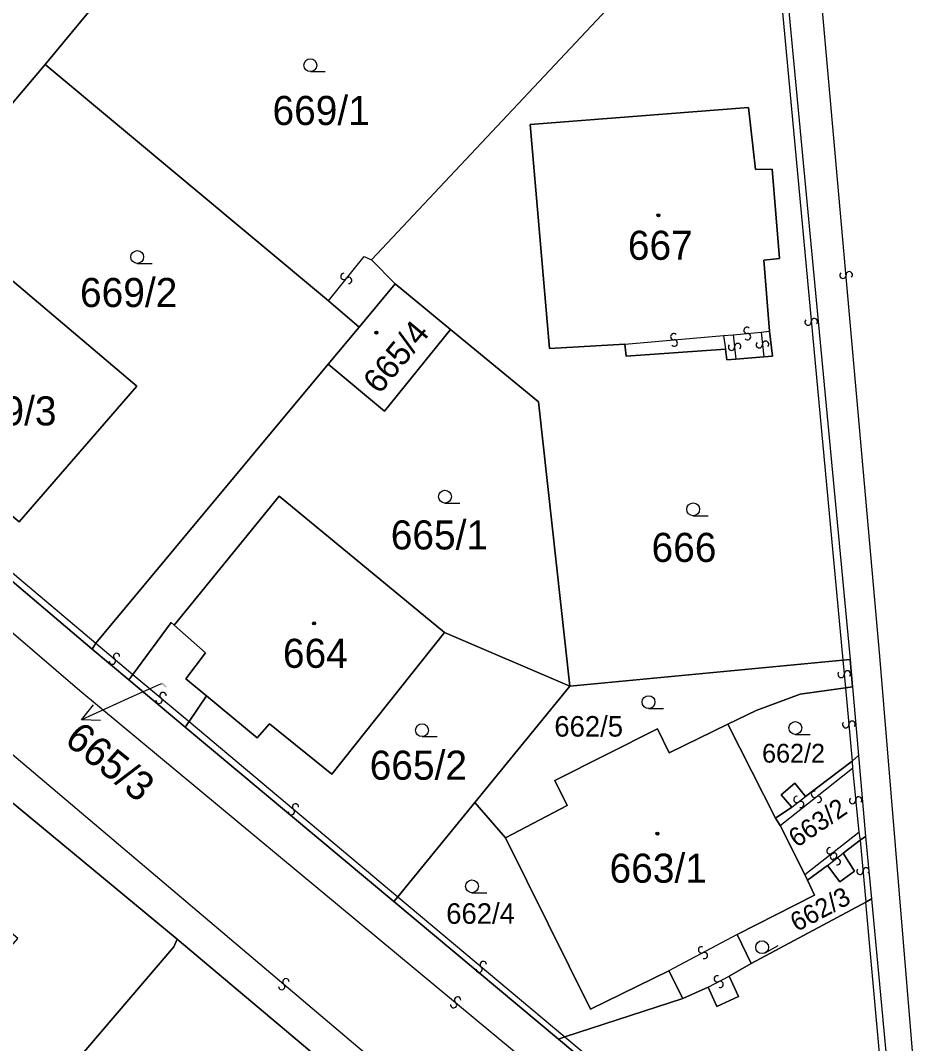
# Model space of a CAD drawing. Extents: x -600309 to -598967, y -1161267 to -1160292.
# Drawn here: x -599569.8 to -599517.3, y -1160482.5 to -1160422.7 of the extents above; entities that cross this region are included whole.
import ezdxf

# ---------------------------------------------------------------- set-up
doc = ezdxf.new("R2010")
doc.units = 0
for name, color, linetype in [('Level 1', 7, 'Continuous'), ('Level 13', 7, 'Continuous'), ('Level 3', 7, 'Continuous'), ('Level 4', 7, 'Continuous'), ('Level 5', 7, 'Continuous'), ('Level 57', 7, 'Continuous'), ('Level 60', 7, 'Continuous'), ('Vrstva 60', 7, 'Continuous')]:
    doc.layers.add(name, color=color, linetype=linetype)

msp = doc.modelspace()

# ---------------------------------------------------------------- linework, layer by layer
at = {"layer": 'Level 1'}
for points in [[(-599549.26, -1160436.66), (-599534.87, -1160421.35), (-599525.39, -1160420.51)], [(-599525.02, -1160420.47), (-599521.28, -1160460.02)], [(-599568.33, -1160425.25), (-599564.67, -1160420.81)], [(-599582.09, -1160441.47), (-599568.33, -1160425.25)], [(-599551.77, -1160439.05), (-599568.33, -1160425.25)], [(-599534.45, -1160441.59), (-599538.85, -1160441.85), (-599539.98, -1160428.75), (-599527.22, -1160427.75), (-599526.81, -1160431.39), (-599525.84, -1160431.36), (-599525.41, -1160436.59), (-599526.32, -1160436.69), (-599525.98, -1160440.84)], [(-599547.88, -1160438.06), (-599549.26, -1160436.66)], [(-599573.37, -1160439.99), (-599577.94, -1160445.3), (-599569.85, -1160451.97), (-599562.97, -1160444.05), (-599571.03, -1160437.23), (-599571.4, -1160437.65)], [(-599549.97, -1160440.59), (-599547.88, -1160438.06)], [(-599547.88, -1160438.06), (-599544.63, -1160440.74)], [(-599549.97, -1160440.59), (-599551.77, -1160439.05)], [(-599551.78, -1160442.76), (-599549.97, -1160440.59)], [(-599551.78, -1160442.76), (-599548.49, -1160445.5), (-599544.63, -1160440.74)], [(-599537.66, -1160461.58), (-599539.49, -1160444.97), (-599544.63, -1160440.74)], [(-599525.98, -1160440.84), (-599525.81, -1160442.3), (-599526.32, -1160442.34)], [(-599528.57, -1160441.89), (-599534.37, -1160442.3), (-599534.45, -1160441.59)], [(-599527.95, -1160442.46), (-599528.48, -1160442.5), (-599528.57, -1160441.89)], [(-599565.37, -1160459.07), (-599551.78, -1160442.76)], [(-599526.32, -1160442.34), (-599527.95, -1160442.46)], [(-599565.59, -1160459.41), (-599584.06, -1160443.74)], [(-599560.79, -1160458.01), (-599554.66, -1160450.47), (-599544.98, -1160458.44)], [(-599563.2, -1160460.89), (-599560.96, -1160457.86), (-599560.79, -1160458.01)], [(-599558.9, -1160462.15), (-599560.1, -1160461.16), (-599558.96, -1160459.64), (-599560.79, -1160458.01)], [(-599544.98, -1160458.44), (-599551.57, -1160466.73), (-599555.21, -1160463.78), (-599555.93, -1160464.61), (-599558.9, -1160462.15)], [(-599544.98, -1160458.44), (-599537.66, -1160461.58)], [(-599565.59, -1160459.41), (-599565.37, -1160459.07)], [(-599563.44, -1160461.21), (-599565.59, -1160459.41)], [(-599537.66, -1160461.58), (-599521.7, -1160460.07)], [(-599521.7, -1160460.07), (-599521.28, -1160460.02)], [(-599521.14, -1160461.62), (-599521.28, -1160460.02)], [(-599563.44, -1160461.21), (-599563.2, -1160460.89)], [(-599560.14, -1160463.97), (-599563.44, -1160461.21)], [(-599543.21, -1160468.38), (-599537.66, -1160461.58)], [(-599528.42, -1160463.8), (-599526.77, -1160463), (-599524.19, -1160462.05), (-599521.55, -1160461.68)], [(-599521.55, -1160461.68), (-599521.14, -1160461.62)], [(-599521.14, -1160461.62), (-599520.79, -1160465.64)], [(-599559.92, -1160463.65), (-599558.9, -1160462.15)], [(-599560.14, -1160463.97), (-599559.92, -1160463.65)], [(-599528.42, -1160463.8), (-599531.86, -1160465.47), (-599532.53, -1160464.08), (-599538.54, -1160467.1), (-599537.81, -1160468.55), (-599541.43, -1160470.45)], [(-599525.63, -1160469.29), (-599528.42, -1160463.8)], [(-599547.94, -1160474.17), (-599560.14, -1160463.97)], [(-599520.79, -1160465.64), (-599521.15, -1160465.96)], [(-599520.79, -1160465.64), (-599520.37, -1160470.36)], [(-599521.15, -1160465.96), (-599523.88, -1160468.04)], [(-599572.3, -1160466.71), (-599560.61, -1160476.37)], [(-599524.69, -1160468.66), (-599525.31, -1160467.94), (-599524.5, -1160467.25), (-599523.88, -1160468.04)], [(-599547.72, -1160473.9), (-599543.21, -1160468.38)], [(-599541.43, -1160470.45), (-599543.21, -1160468.38)], [(-599524.69, -1160468.66), (-599525.63, -1160469.29)], [(-599525.37, -1160469.72), (-599525.63, -1160469.29)], [(-599523.93, -1160472.58), (-599525.37, -1160469.72)], [(-599520.69, -1160470.58), (-599520.37, -1160470.36)], [(-599520.37, -1160470.36), (-599520.03, -1160474.02)], [(-599541.43, -1160470.45), (-599536.45, -1160480.46), (-599531.88, -1160478.22)], [(-599521.68, -1160471.35), (-599520.69, -1160470.58)], [(-599522.59, -1160472.06), (-599521.88, -1160473.01), (-599521.02, -1160472.39), (-599521.68, -1160471.35)], [(-599523.76, -1160472.92), (-599522.59, -1160472.06)], [(-599523.76, -1160472.92), (-599523.93, -1160472.58)], [(-599527.88, -1160476.1), (-599523.36, -1160473.8), (-599523.76, -1160472.92)], [(-599547.94, -1160474.17), (-599547.72, -1160473.9)], [(-599538.33, -1160482.21), (-599547.94, -1160474.17)], [(-599527.07, -1160477.8), (-599520.36, -1160474.2)], [(-599520.36, -1160474.2), (-599520.03, -1160474.02)], [(-599520.03, -1160474.02), (-599518.1, -1160494.6)], [(-599560.61, -1160476.37), (-599560.81, -1160476.82), (-599588.27, -1160508.93)], [(-599560.61, -1160476.37), (-599530.73, -1160501.52), (-599532.56, -1160520.91)], [(-599527.07, -1160477.8), (-599527.88, -1160476.1)], [(-599528.34, -1160478.53), (-599527.07, -1160477.8)], [(-599531.88, -1160478.22), (-599531.06, -1160479.83)], [(-599529.57, -1160479.17), (-599529.07, -1160480.31), (-599527.8, -1160479.72), (-599528.34, -1160478.53)], [(-599531.06, -1160479.83), (-599529.57, -1160479.17)], [(-599531.06, -1160479.83), (-599537.95, -1160482.08)], [(-599537.95, -1160482.08), (-599538.33, -1160482.21)], [(-599518.1, -1160494.6), (-599521.48, -1160496.3), (-599538.33, -1160482.21)]]:
    msp.add_lwpolyline(points, dxfattribs=at)
at = {"layer": 'Level 13'}
for centre, start, end in [((-599550.872, -1160437.633), 88.47094, 320.56894), ((-599521.694, -1160437.565), 132.45121, 4.54921), ((-599521.327, -1160437.535), 312.23675, 184.82675), ((-599550.587, -1160437.866), 268.25649, 140.84649), ((-599523.733, -1160440.306), 132.48718, 5.07718), ((-599523.366, -1160440.275), 312.70164, 184.79964), ((-599531.585, -1160441.156), 42.42388, 274.52188), ((-599527.307, -1160440.786), 43.32684, 275.42484), ((-599527.272, -1160441.153), 223.11239, 95.70239), ((-599531.555, -1160441.523), 222.20942, 94.79942), ((-599528.213, -1160441.77), 133.63223, 6.22223), ((-599527.847, -1160441.731), 313.84669, 185.94469), ((-599526.583, -1160441.629), 133.41231, 6.00231), ((-599526.216, -1160441.592), 313.62677, 185.72476), ((-599564.16, -1160459.84), 357.38585, 229.48384), ((-599564.399, -1160460.121), 177.17139, 49.76139), ((-599521.803, -1160460.896), 132.48103, 5.07103), ((-599521.436, -1160460.865), 312.69548, 184.79348), ((-599561.44, -1160462.13), 357.29335, 229.39135), ((-599561.679, -1160462.41), 177.07889, 49.66889), ((-599521.533, -1160463.836), 132.49751, 5.08751), ((-599521.166, -1160463.805), 312.71197, 184.80997), ((-599524.391, -1160468.203), 74.80434, 306.90233), ((-599523.363, -1160467.904), 75.60151, 307.6995), ((-599523.137, -1160468.195), 255.38705, 127.97705), ((-599553.7, -1160468.64), 357.33697, 229.43496), ((-599524.169, -1160468.497), 254.58988, 127.17988), ((-599521.133, -1160468.267), 132.67109, 5.26109), ((-599520.766, -1160468.234), 312.88555, 184.98354), ((-599553.939, -1160468.92), 177.12251, 49.71251), ((-599522.462, -1160471.204), 75.38554, 307.48353), ((-599522.252, -1160471.554), 75.33479, 307.43279), ((-599522.237, -1160471.496), 255.17108, 127.76108), ((-599522.027, -1160471.846), 255.12034, 127.71034), ((-599520.336, -1160472.375), 312.58143, 184.67943), ((-599520.703, -1160472.406), 132.36698, 4.95698), ((-599529.965, -1160476.997), 65.08187, 297.67187), ((-599529.795, -1160477.324), 245.29632, 117.39432), ((-599542.959, -1160478.131), 177.22029, 49.81029), ((-599542.72, -1160477.85), 357.43475, 229.53274), ((-599554.26, -1160478.86), 357.12811, 229.2261), ((-599529.044, -1160478.686), 64.86183, 296.95983), ((-599554.5, -1160479.14), 176.91365, 49.50365), ((-599528.876, -1160479.014), 244.64738, 117.23738), ((-599544.221, -1160479.919), 357.66098, 229.75898), ((-599544.458, -1160480.201), 177.44653, 50.03653)]:
    msp.add_arc(centre, 0.184, start, end, dxfattribs=at)
at = {"layer": 'Level 3'}
for points in [[(-599698.81, -1160347.45), (-599698.8, -1160347.76), (-599698.67, -1160348.55), (-599698.38, -1160349.34), (-599697.65, -1160350.63), (-599669.96, -1160374.11), (-599645.48, -1160394.78), (-599613.44, -1160421.83), (-599584.31, -1160446.38), (-599566.3, -1160461.83), (-599522.39, -1160498.3), (-599521.56, -1160498.85), (-599520.6, -1160499.11), (-599519.58, -1160499.15), (-599518.68, -1160498.85), (-599517.76, -1160498.26)], [(-599693.63, -1160364.77), (-599691.54, -1160363.79), (-599665.58, -1160385.22), (-599640.62, -1160406.59), (-599616.44, -1160426.96), (-599585.44, -1160452.72), (-599523.33, -1160505.29), (-599522.05, -1160506.67), (-599520.59, -1160509.01), (-599519.78, -1160511.04), (-599519.42, -1160513.49)], [(-599517.76, -1160498.26), (-599517.1, -1160497.49), (-599516.71, -1160496.59), (-599516.58, -1160495.61), (-599519.53, -1160459.83), (-599523.49, -1160415.27), (-599523.49, -1160414.57), (-599523.95, -1160414.11), (-599524.5, -1160413.8), (-599524.82, -1160413.53)], [(-599525.39, -1160420.51), (-599521.7, -1160460.07)], [(-599551.77, -1160439.05), (-599549.68, -1160436.46), (-599549.26, -1160436.66)], [(-599534.45, -1160441.59), (-599528.68, -1160441.08)], [(-599528.68, -1160441.08), (-599528.11, -1160441.05)], [(-599528.68, -1160441.08), (-599528.57, -1160441.89)], [(-599528.11, -1160441.05), (-599526.48, -1160440.88)], [(-599528.11, -1160441.05), (-599527.95, -1160442.46)], [(-599526.48, -1160440.88), (-599525.98, -1160440.84)], [(-599526.48, -1160440.88), (-599526.32, -1160442.34)], [(-599582.09, -1160441.47), (-599581.79, -1160441.72), (-599583.51, -1160443.78), (-599565.37, -1160459.07)], [(-599565.37, -1160459.07), (-599563.2, -1160460.89)], [(-599521.7, -1160460.07), (-599521.55, -1160461.68)], [(-599563.2, -1160460.89), (-599559.92, -1160463.65)], [(-599521.55, -1160461.68), (-599521.15, -1160465.96)], [(-599559.92, -1160463.65), (-599547.72, -1160473.9)], [(-599521.15, -1160465.96), (-599521.13, -1160466.38)], [(-599525.37, -1160469.72), (-599521.13, -1160466.38)], [(-599521.13, -1160466.38), (-599520.77, -1160470.11)], [(-599524.69, -1160468.66), (-599523.88, -1160468.04)], [(-599523.93, -1160472.58), (-599520.77, -1160470.11)], [(-599520.77, -1160470.11), (-599520.69, -1160470.58)], [(-599520.69, -1160470.58), (-599520.36, -1160474.2)], [(-599522.59, -1160472.06), (-599521.68, -1160471.35)], [(-599547.72, -1160473.9), (-599537.95, -1160482.08)], [(-599537.95, -1160482.08), (-599521.5, -1160495.86), (-599518.55, -1160494.24), (-599520.36, -1160474.2)], [(-599527.88, -1160476.1), (-599531.88, -1160478.22)], [(-599529.57, -1160479.17), (-599528.34, -1160478.53)]]:
    msp.add_lwpolyline(points, dxfattribs=at)
at = {"layer": 'Level 5'}
for p, q in [((-599552.83, -1160425.66), (-599551.955, -1160425.66)), ((-599562.95, -1160436.87), (-599562.075, -1160436.87)), ((-599544.96, -1160450.88), (-599544.085, -1160450.88)), ((-599530.45, -1160451.62), (-599529.575, -1160451.62)), ((-599533.06, -1160462.89), (-599532.185, -1160462.89)), ((-599524.48, -1160464.4), (-599523.605, -1160464.4)), ((-599546.3, -1160464.53), (-599545.425, -1160464.53)), ((-599543.38, -1160473.66), (-599542.505, -1160473.66)), ((-599526.24, -1160477.17), (-599525.473, -1160476.748))]:
    msp.add_line(p, q, dxfattribs=at)
for centre, radius in [((-599552.83, -1160425.285), 0.375), ((-599532.48, -1160434.06), 0.09), ((-599532.48, -1160434.06), 0.0521), ((-599562.95, -1160436.495), 0.375), ((-599548.97, -1160440.92), 0.09), ((-599548.97, -1160440.92), 0.0521), ((-599544.96, -1160450.505), 0.375), ((-599530.45, -1160451.245), 0.375), ((-599552.61, -1160457.91), 0.09), ((-599552.61, -1160457.91), 0.0521), ((-599533.06, -1160462.515), 0.375), ((-599546.3, -1160464.155), 0.375), ((-599524.48, -1160464.025), 0.375), ((-599532.54, -1160470.2), 0.09), ((-599532.54, -1160470.2), 0.0521), ((-599543.38, -1160473.285), 0.375), ((-599526.421, -1160476.841), 0.375)]:
    msp.add_circle(centre, radius, dxfattribs=at)
at = {"layer": 'Level 57'}
for p, q in [((-599561.55, -1160461.44), (-599563.478, -1160462.31)), ((-599563.478, -1160462.31), (-599566.212, -1160463.544))]:
    msp.add_line(p, q, dxfattribs=at)
msp.add_lwpolyline([(-599565.095, -1160463.588), (-599566.212, -1160463.544), (-599565.507, -1160462.677)], dxfattribs=at)
at = {"layer": 'Level 60'}
for points in [[(-599549.26, -1160436.66), (-599547.88, -1160438.06), (-599549.97, -1160440.59), (-599551.77, -1160439.05), (-599568.33, -1160425.25), (-599564.67, -1160420.81), (-599564.3, -1160421.12), (-599545.43, -1160398.54), (-599545.16, -1160398.21), (-599525.33, -1160414.93), (-599525.02, -1160420.47), (-599525.39, -1160420.51), (-599534.87, -1160421.35)], [(-599564.67, -1160420.81), (-599568.33, -1160425.25), (-599582.09, -1160441.47), (-599584.06, -1160443.74), (-599597.32, -1160432.69), (-599595.59, -1160430.61), (-599595.38, -1160430.3), (-599589.13, -1160435.6), (-599587.99, -1160436.56), (-599585.55, -1160433.88), (-599585.31, -1160434.09), (-599580.77, -1160429.05), (-599582.1, -1160427.9), (-599585.02, -1160425.28), (-599583.49, -1160423.41), (-599587, -1160420.23), (-599577.87, -1160409.94)], [(-599537.66, -1160461.58), (-599539.49, -1160444.97), (-599544.63, -1160440.74), (-599547.88, -1160438.06), (-599549.26, -1160436.66), (-599534.87, -1160421.35), (-599525.39, -1160420.51), (-599525.02, -1160420.47), (-599521.28, -1160460.02), (-599521.7, -1160460.07)], [(-599565.37, -1160459.07), (-599565.59, -1160459.41), (-599584.06, -1160443.74), (-599582.09, -1160441.47), (-599568.33, -1160425.25), (-599551.77, -1160439.05), (-599549.97, -1160440.59), (-599551.78, -1160442.76)], [(-599539.98, -1160428.75), (-599538.85, -1160441.85), (-599534.45, -1160441.59), (-599534.37, -1160442.3), (-599528.57, -1160441.89), (-599528.48, -1160442.5), (-599527.95, -1160442.46), (-599526.32, -1160442.34), (-599525.81, -1160442.3), (-599525.98, -1160440.84), (-599526.32, -1160436.69), (-599525.41, -1160436.59), (-599525.84, -1160431.36), (-599526.81, -1160431.39), (-599527.22, -1160427.75)], [(-599538.85, -1160441.85), (-599539.98, -1160428.75), (-599527.22, -1160427.75), (-599526.81, -1160431.39), (-599525.84, -1160431.36), (-599525.41, -1160436.59), (-599526.32, -1160436.69), (-599525.98, -1160440.84), (-599525.81, -1160442.3), (-599526.32, -1160442.34), (-599527.95, -1160442.46), (-599528.48, -1160442.5), (-599528.57, -1160441.89), (-599534.37, -1160442.3), (-599534.45, -1160441.59)], [(-599573.37, -1160439.99), (-599577.94, -1160445.3), (-599569.85, -1160451.97), (-599562.97, -1160444.05), (-599571.03, -1160437.23), (-599571.4, -1160437.65), (-599572.51, -1160436.68), (-599573.76, -1160438), (-599574.56, -1160439.01)], [(-599577.94, -1160445.3), (-599573.37, -1160439.99), (-599574.56, -1160439.01), (-599573.76, -1160438), (-599572.51, -1160436.68), (-599571.4, -1160437.65), (-599571.03, -1160437.23), (-599562.97, -1160444.05), (-599569.85, -1160451.97)], [(-599548.49, -1160445.5), (-599551.78, -1160442.76), (-599549.97, -1160440.59), (-599547.88, -1160438.06), (-599544.63, -1160440.74)], [(-599539.49, -1160444.97), (-599537.66, -1160461.58), (-599544.98, -1160458.44), (-599554.66, -1160450.47), (-599560.79, -1160458.01), (-599560.96, -1160457.86), (-599563.2, -1160460.89), (-599563.44, -1160461.21), (-599565.59, -1160459.41), (-599565.37, -1160459.07), (-599551.78, -1160442.76), (-599548.49, -1160445.5), (-599544.63, -1160440.74)], [(-599551.57, -1160466.73), (-599555.21, -1160463.78), (-599555.93, -1160464.61), (-599558.9, -1160462.15), (-599560.1, -1160461.16), (-599558.96, -1160459.64), (-599560.79, -1160458.01), (-599554.66, -1160450.47), (-599544.98, -1160458.44)], [(-599558.96, -1160459.64), (-599560.1, -1160461.16), (-599558.9, -1160462.15), (-599559.92, -1160463.65), (-599560.14, -1160463.97), (-599563.44, -1160461.21), (-599563.2, -1160460.89), (-599560.96, -1160457.86), (-599560.79, -1160458.01)], [(-599555.21, -1160463.78), (-599551.57, -1160466.73), (-599544.98, -1160458.44), (-599537.66, -1160461.58), (-599543.21, -1160468.38), (-599547.72, -1160473.9), (-599547.94, -1160474.17), (-599560.14, -1160463.97), (-599559.92, -1160463.65), (-599558.9, -1160462.15), (-599555.93, -1160464.61)], [(-599541.43, -1160470.45), (-599543.21, -1160468.38), (-599537.66, -1160461.58), (-599521.7, -1160460.07), (-599521.28, -1160460.02), (-599521.14, -1160461.62), (-599521.55, -1160461.68), (-599524.19, -1160462.05), (-599526.77, -1160463), (-599528.42, -1160463.8), (-599531.86, -1160465.47), (-599532.53, -1160464.08), (-599538.54, -1160467.1), (-599537.81, -1160468.55)], [(-599521.14, -1160461.62), (-599520.79, -1160465.64), (-599521.15, -1160465.96), (-599523.88, -1160468.04), (-599524.5, -1160467.25), (-599525.31, -1160467.94), (-599524.69, -1160468.66), (-599525.63, -1160469.29), (-599528.42, -1160463.8), (-599526.77, -1160463), (-599524.19, -1160462.05), (-599521.55, -1160461.68)], [(-599523.93, -1160472.58), (-599523.76, -1160472.92), (-599523.36, -1160473.8), (-599527.88, -1160476.1), (-599527.07, -1160477.8), (-599528.34, -1160478.53), (-599527.8, -1160479.72), (-599529.07, -1160480.31), (-599529.57, -1160479.17), (-599531.06, -1160479.83), (-599531.88, -1160478.22), (-599536.45, -1160480.46), (-599541.43, -1160470.45), (-599537.81, -1160468.55), (-599538.54, -1160467.1), (-599532.53, -1160464.08), (-599531.86, -1160465.47), (-599528.42, -1160463.8), (-599525.63, -1160469.29), (-599525.37, -1160469.72)], [(-599523.76, -1160472.92), (-599523.93, -1160472.58), (-599525.37, -1160469.72), (-599525.63, -1160469.29), (-599524.69, -1160468.66), (-599525.31, -1160467.94), (-599524.5, -1160467.25), (-599523.88, -1160468.04), (-599521.15, -1160465.96), (-599520.79, -1160465.64), (-599520.37, -1160470.36), (-599520.69, -1160470.58), (-599521.68, -1160471.35), (-599521.02, -1160472.39), (-599521.88, -1160473.01), (-599522.59, -1160472.06)], [(-599588.27, -1160508.93), (-599593.11, -1160503.57), (-599598.55, -1160497.66), (-599585.24, -1160481.57), (-599577.48, -1160487.98), (-599573.28, -1160482.83), (-599571.4, -1160480.71), (-599572.73, -1160479.52), (-599569.92, -1160476.34), (-599576.1, -1160471.06), (-599572.54, -1160466.98), (-599572.3, -1160466.71), (-599560.61, -1160476.37), (-599560.81, -1160476.82)], [(-599543.21, -1160468.38), (-599541.43, -1160470.45), (-599536.45, -1160480.46), (-599531.88, -1160478.22), (-599531.06, -1160479.83), (-599537.95, -1160482.08), (-599538.33, -1160482.21), (-599547.94, -1160474.17), (-599547.72, -1160473.9)], [(-599520.36, -1160474.2), (-599527.07, -1160477.8), (-599527.88, -1160476.1), (-599523.36, -1160473.8), (-599523.76, -1160472.92), (-599522.59, -1160472.06), (-599521.88, -1160473.01), (-599521.02, -1160472.39), (-599521.68, -1160471.35), (-599520.69, -1160470.58), (-599520.37, -1160470.36), (-599520.03, -1160474.02)], [(-599527.07, -1160477.8), (-599520.36, -1160474.2), (-599520.03, -1160474.02), (-599518.1, -1160494.6), (-599521.48, -1160496.3), (-599538.33, -1160482.21), (-599537.95, -1160482.08), (-599531.06, -1160479.83), (-599529.57, -1160479.17), (-599529.07, -1160480.31), (-599527.8, -1160479.72), (-599528.34, -1160478.53)], [(-599560.81, -1160476.82), (-599560.61, -1160476.37), (-599530.73, -1160501.52), (-599532.56, -1160520.91), (-599539.69, -1160525.49), (-599550.99, -1160533.3), (-599566.17, -1160543.34), (-599575.98, -1160527.95), (-599578.46, -1160524.05), (-599588.27, -1160508.93)]]:
    msp.add_lwpolyline(points, close=True, dxfattribs=at)
msp.add_lwpolyline([(-599609.49, -1160422.27), (-599603.49, -1160427.42), (-599597.32, -1160432.69), (-599584.06, -1160443.74), (-599565.59, -1160459.41), (-599563.44, -1160461.21), (-599560.14, -1160463.97), (-599547.94, -1160474.17), (-599538.33, -1160482.21), (-599521.48, -1160496.3), (-599518.1, -1160494.6), (-599517.76, -1160498.26), (-599516.51, -1160511.65), (-599519.42, -1160513.49), (-599532.56, -1160520.91), (-599530.73, -1160501.52), (-599560.61, -1160476.37), (-599572.3, -1160466.71), (-599582.88, -1160457.77), (-599594.53, -1160447.92), (-599606.36, -1160437.91), (-599611.39, -1160433.69), (-599616.41, -1160429.5), (-599627.82, -1160419.8)], dxfattribs=at)
at = {"layer": 'Vrstva 60'}
msp.add_lwpolyline([(-599508.19, -1160389.53), (-599521.65, -1160405.03), (-599522.21, -1160406.42), (-599524.82, -1160413.53), (-599525.33, -1160414.93), (-599525.02, -1160420.47), (-599521.28, -1160460.02), (-599521.14, -1160461.62), (-599520.79, -1160465.64), (-599520.37, -1160470.36), (-599520.03, -1160474.02), (-599518.1, -1160494.6), (-599517.76, -1160498.26), (-599516.51, -1160511.65)], dxfattribs=at)

# ---------------------------------------------------------------- texts
at = {"layer": 'Level 4'}
for s, height, p in [('669/1', 1.7, (-599555.042, -1160428.78)), ('667', 1.7, (-599534.269, -1160436.66)), ('669/2', 1.7, (-599566.294, -1160439.42)), ('669/3', 1.7, (-599573.356, -1160446.34)), ('665/1', 1.7, (-599548.13, -1160453.59)), ('666', 1.7, (-599532.884, -1160454.32)), ('664', 1.7, (-599554.434, -1160460.51)), ('662/5', 1.2, (-599538.566, -1160464.53)), ('662/2', 1.1, (-599526.424, -1160466.05)), ('665/2', 1.7, (-599549.36, -1160467.05)), ('663/1', 1.7, (-599535.339, -1160473.07)), ('662/4', 1.2, (-599544.887, -1160475.47))]:
    msp.add_text(s, height=height, dxfattribs=at).set_placement(p)
for s, height, rotation, p in [('665/4', 1.4, 50.29659, (-599548.79, -1160444.57)), ('665/3', 0.1, 321.3, (-599561.55, -1160461.44)), ('663/2', 1.1, 34.34031, (-599524.391, -1160471.049)), ('662/3', 1.1, 27.9, (-599524.401, -1160475.959))]:
    msp.add_text(s, height=height, rotation=rotation, dxfattribs=at).set_placement(p)
at = {"layer": 'Level 57'}
msp.add_text('665/3', height=1.7, rotation=321.3, dxfattribs=at).set_placement((-599567.276, -1160464.871))

doc.saveas('drawing.dxf')
